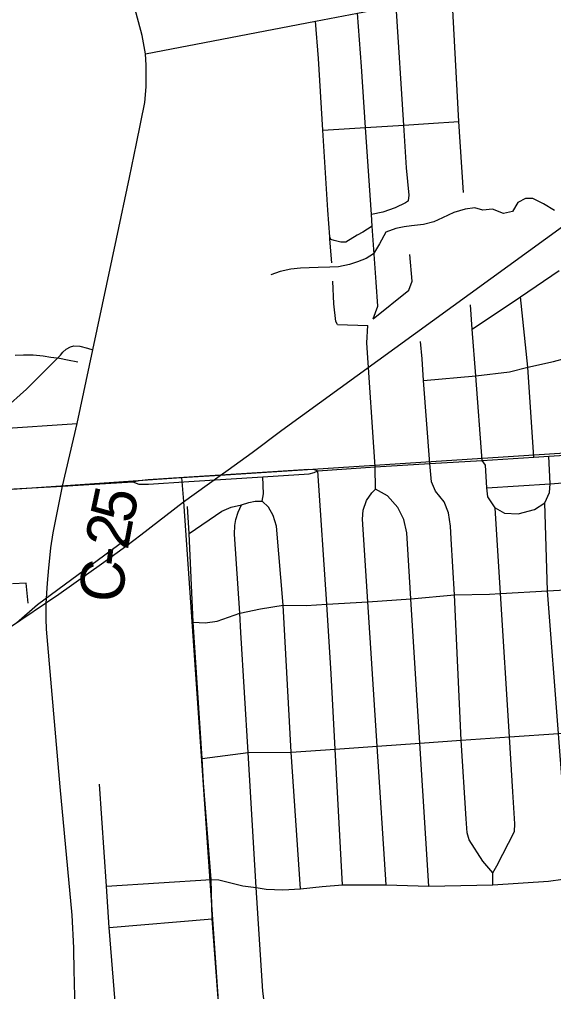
# Model space of a CAD drawing. Extents: x 114843 to 284848, y 317643 to 566895.
# Drawn here: x 179255 to 182913, y 380464 to 387123 of the extents above; entities that cross this region are included whole.
import ezdxf

# ---------------------------------------------------------------- set-up
doc = ezdxf.new("R2010")
doc.units = 0
for name, color, linetype in [('GM_X_City_Street', 7, 'Continuous'), ('GM_X_County_Road', 7, 'Continuous'), ('GM_X_County_Road_Text', 7, 'Continuous'), ('GM_X_Minor_River', 7, 'Continuous'), ('GM_X_Rail_Line', 7, 'Continuous'), ('GM_X_Township_Road', 7, 'Continuous'), ('GM_X_US_Route', 7, 'Continuous')]:
    doc.layers.add(name, color=color, linetype=linetype)

msp = doc.modelspace()

# ---------------------------------------------------------------- linework, layer by layer
at = {"layer": 'GM_X_City_Street'}
for p, q in [((181677.6, 385073.2), (181922.1, 385269.3)), ((181433, 385033.5), (181641, 385025.8)), ((178985, 384311.6), (179651.7, 384355.5)), ((179870.3, 380903.5), (180575.6, 380963.4))]:
    msp.add_line(p, q, dxfattribs=at)
for points in [[(182296.6, 385938.8), (182263.9, 386423.3), (182219.1, 387275.5)], [(181677.6, 385073.2), (181708.7, 385160.2), (181697.6, 385322.8), (181671.7, 385706.8), (181666.3, 385786.4), (181626.1, 386382.8), (181597.9, 386801.7), (181570.1, 387166.5)], [(181919.6, 385881.1), (181923, 385918.7), (181906.9, 386107.8), (181887.8, 386399.4), (181834.4, 387217.1)], [(181380.6, 385633.4), (181367.4, 385816.2), (181333.5, 386364.2), (181303.2, 386855.6), (181281.7, 387111.2)], [(181333.5, 386364.2), (181626.1, 386382.8), (181887.8, 386399.4), (182057.1, 386410.2), (182263.9, 386423.3)], [(181919.6, 385881.1), (181898.4, 385867.8), (181827.2, 385833.5), (181743.8, 385802.8), (181666.3, 385786.4)], [(181671.7, 385706.8), (181607.5, 385666), (181568, 385644.8), (181491.1, 385598.2), (181455, 385597.1), (181410.5, 385607.8), (181388.2, 385615.2), (181380.6, 385633.4)], [(181393.4, 385457), (181381.7, 385617.8), (181380.6, 385633.4)], [(181922.1, 385269.3), (181944.5, 385331.3), (181929.5, 385511.9)], [(182356.2, 385001), (182685.8, 385223.2), (182951.9, 385402.5)], [(181433, 385033.5), (181421.1, 385053.6), (181407.8, 385174.1), (181400.6, 385330.6)], [(182424.3, 384102.5), (182380.4, 384681.4), (182356.2, 385001), (182343.6, 385167.2)], [(182778.8, 384124.6), (182735.5, 384740.6), (182685.8, 385223.2)], [(181691.8, 384059.4), (181633.4, 384907.9), (181641, 385025.8)], [(182065.9, 384080.5), (182022.5, 384649.1), (182013.1, 384798.5), (182001.1, 384916.3)], [(179151.8, 384452.9), (179303.1, 384589.6), (179535.9, 384822.5), (179553.2, 384843.4), (179576.4, 384863.5), (179605.4, 384879.5), (179627, 384886.4), (179669.4, 384884.1), (179721, 384871.2), (179758.1, 384859.8)], [(182022.5, 384649.1), (182380.4, 384681.4), (182612, 384709.8), (182735.5, 384740.6), (182911.6, 384779), (183080.2, 384824.8)], [(182496.2, 381195.9), (182495.9, 381276.3), (182524.5, 381325.3), (182644.2, 381559.9), (182648.7, 381612.3), (182634.2, 381832.9), (182610.7, 382208.5), (182549.5, 383191.1), (182512.9, 383778.1), (182462.1, 383852.8), (182455.3, 383915.3), (182446.2, 384069), (182424.3, 384102.5)], [(183189.1, 380403), (183202.1, 380473.4), (183265.8, 380628), (183282.6, 380743), (183266, 381102.2), (183260.9, 381111.5), (183238.5, 381151.6), (183175.1, 381202.8), (183152.1, 381221.4), (183091.3, 381310), (182982.7, 381656.4), (182971.4, 381905.5), (182949, 382200), (182946.6, 382232), (182872.3, 383209.7), (182854.1, 383811.7), (182885.3, 383883.5), (182889, 383942.4), (182880.3, 384132.1)], [(181467.3, 381195.5), (181416.8, 382125.3), (181389.6, 382639.8), (181360.9, 383117.2), (181298.4, 384032.2)], [(182058.7, 381186.9), (181997.5, 382165.8), (181935.8, 383153.2), (181907.5, 383605.4), (181887.2, 383697.2), (181847.2, 383779.3), (181776.8, 383859.1), (181693.9, 383906.4), (181691.8, 384059.4)], [(182495.9, 381276.3), (182429.2, 381357.8), (182335.5, 381503.9), (182320.3, 381552.3), (182313.9, 381646.8), (182279.9, 382185.4), (182234.6, 383181.1), (182210.9, 383566.2), (182206.6, 383652.1), (182193.8, 383742.7), (182164, 383817.7), (182103.5, 383891.6), (182077.5, 383956.5), (182065.9, 384080.5)], [(182455.3, 383915.3), (182889, 383942.4), (183147.8, 383961.5), (183455, 383979.2)], [(181767.3, 381194.4), (181705.2, 382145.4), (181640.5, 383134.7), (181603.5, 383700.9), (181609.8, 383761.7), (181631.8, 383828.4), (181667.4, 383879.4), (181693.9, 383906.4)], [(180654.5, 379873.4), (180629.4, 380235.2), (180575.6, 380963.4), (180568.2, 381231.3), (180516.2, 381894.2), (180505.6, 382061.7), (180446, 382995.3), (180418, 383602.1), (180405.8, 383786.8)], [(180418, 383602.1), (180641.1, 383754.5), (180704.7, 383782.2), (180775.2, 383797.6)], [(181179.7, 381168.9), (181115.7, 382104.3), (181061.4, 383111), (181015.4, 383652.6), (180991.7, 383725.8), (180960.1, 383781.3), (180917.7, 383824.4)], [(182512.9, 383778.1), (182576.4, 383740.8), (182670.6, 383737.1), (182781.3, 383765.3), (182854.1, 383811.7)], [(180446, 382995.3), (180526, 382989.9), (180608.4, 383000.5), (180763.4, 383055.1), (180906.7, 383085.4), (181061.4, 383111), (181217.9, 383108.3), (181360.9, 383117.2), (181640.5, 383134.7), (181935.8, 383153.2), (182234.6, 383181.1), (182474.6, 383186.8), (182549.5, 383191.1), (182872.3, 383209.7), (183077.9, 383221.6)], [(180505.6, 382061.7), (180821.6, 382102.7), (181115.7, 382104.3), (181416.8, 382125.3), (181705.2, 382145.4), (181997.5, 382165.8), (182279.9, 382185.4), (182610.7, 382208.5), (182946.6, 382232), (183209.2, 382250.2), (183248, 382253), (183558.2, 382274.6), (183856.6, 382295.4), (184003.7, 382305.6), (184067.4, 382347.1), (184143.8, 382447.2), (184177.4, 382491.2), (184241.8, 382575.6), (184267.2, 382598.5), (184382.8, 382660.2), (184411.5, 382671.2), (184437.5, 382673.8)], [(179956, 379827.5), (179870.3, 380903.5), (179851.1, 381185.6), (179803.3, 381885.5)], [(179851.1, 381185.6), (180568.2, 381231.3), (180621.4, 381230.3), (180785.4, 381189.2), (180876.5, 381175.9), (180943.7, 381165.8), (181059.7, 381161.2), (181179.7, 381168.9), (181327.9, 381183.3), (181467.3, 381195.5), (181767.3, 381194.4), (182058.7, 381186.9), (182496.2, 381195.9), (182879, 381219.3), (182977, 381234.3), (183059.4, 381232.7), (183108, 381218.1), (183175.1, 381202.8)]]:
    msp.add_lwpolyline(points, dxfattribs=at)
at = {"layer": 'GM_X_County_Road'}
for points in [[(179550.3, 383926.8), (179651.7, 384355.5), (179758.1, 384859.8), (179920.9, 385621.1), (180008.1, 386039.5), (180056.7, 386272.7), (180114, 386553.5), (180122.3, 386662), (180122.8, 386727.9), (180122.3, 386809.1), (180118.3, 386888.3), (180095.5, 387012.7), (180055.1, 387165.5), (180009.5, 387291.3), (179838.3, 387662.2), (179584.5, 388219.5), (179436, 388551.5), (178953, 389603.7), (178672.4, 390218.8), (178650, 390268.8)], [(180118.3, 386888.3), (181281.7, 387111.2), (181570.1, 387166.5), (181834.4, 387217.1), (182130.9, 387266.8), (182219.1, 387275.5), (182355.3, 387296.5), (183093.4, 387277.8), (184202.6, 387242.3), (184301.9, 387240.4)], [(180980.8, 379945.5), (180975.3, 380033.4), (180970, 380091.6), (180946.9, 380257.8), (180936.2, 380334.2), (180930.4, 380395.5), (180922.5, 380466.7), (180876.5, 381175.9), (180821.6, 382102.7), (180771.7, 382923.8), (180763.4, 383055.1), (180727.8, 383596.2), (180730.1, 383657.4), (180737.9, 383698.2), (180752.5, 383748.5), (180775.2, 383797.6), (180826.7, 383814.3), (180868.8, 383822.7), (180917.7, 383824.4), (180926.8, 383873.4), (180921.2, 383990.9)], [(179461, 383409.2), (179470.2, 383503.3), (179485.6, 383606.9), (179550.3, 383926.8)], [(179439, 383044.2), (179438.4, 383121.8), (179447.6, 383261.8), (179457, 383367.4), (179461, 383409.2)], [(179628, 380747.8), (179627.9, 380763.3), (179615.8, 380986.5), (179534.6, 381866.8), (179441.7, 382945.4), (179439.2, 383018.4), (179439, 383044.2)], [(179670.5, 379808.1), (179634.8, 380429.3), (179629, 380613.5), (179628, 380747.8)]]:
    msp.add_lwpolyline(points, dxfattribs=at)
at = {"layer": 'GM_X_Minor_River'}
for points in [[(182918.8, 385814.5), (182843, 385859), (182771.2, 385895.6), (182721.2, 385895.9), (182669, 385870.2), (182632.6, 385808.3), (182570.5, 385794.6), (182494.6, 385823.2), (182428.6, 385815.6), (182374.6, 385832)], [(182374.6, 385832), (182306.6, 385824.4), (182230.4, 385800.8), (182152.1, 385763.3), (182091.9, 385737.6), (182021.7, 385718), (181939.6, 385708.5), (181889.6, 385702.8), (181833.5, 385691.1), (181765.3, 385665.5), (181720.7, 385585.6), (181680.3, 385517.7), (181630.1, 385485.9), (181569.9, 385462.3), (181515.7, 385444.6), (181439.6, 385429), (181381.6, 385425.4), (181301.5, 385423.9), (181239.5, 385422.3), (181179.4, 385418.7), (181113.3, 385413.1), (181041.2, 385397.5), (180977, 385373.9)], [(179226.6, 384823.8), (179282.7, 384825.4), (179348.7, 384825), (179418.7, 384818.5), (179470.7, 384810.2), (179530.6, 384801.8), (179584.6, 384791.4), (179654.5, 384776.9)]]:
    msp.add_lwpolyline(points, dxfattribs=at)
at = {"layer": 'GM_X_Rail_Line'}
for q in [(180629.5, 384002.1), (180378.1, 383822)]:
    msp.add_line((180366.1, 383984.7), q, dxfattribs=at)
for points in [[(179180.6, 382953.2), (179525.7, 383187.1), (179816.3, 383394.3), (179991, 383520.5), (180086.4, 383592.5), (180379.3, 383819.2), (180630.6, 383999.3), (180683.6, 384038.4), (180848.3, 384157.7), (181052.7, 384310.2), (183256.9, 385910), (183793.9, 386283.3), (184082.2, 386407.6), (184216.8, 386458.7), (184336.5, 386502), (184447, 386539.3), (184981, 386718.5), (185349.8, 386839.8), (185488.3, 386885.8), (185642.5, 386937.8), (185947.5, 387035.9), (186383.9, 387165.8)], [(180629.5, 384002.1), (191270.2, 384690.2), (191954.5, 384767.5), (195392.5, 385288.4)], [(139976.5, 381530.3), (141701.6, 381686.5), (142931.4, 381776.7), (145058.8, 381883.3), (151605.9, 382247), (160057.2, 382729.4), (166949.7, 383110), (174406.2, 383574.4), (180366.1, 383984.7)], [(180378.1, 383822), (180652.5, 379872.3), (185830.5, 380217.5), (192483.8, 381831.8), (195789.4, 382643.8)], [(179235.5, 382990.4), (179378.5, 383114.4), (179979.6, 383557.8)]]:
    msp.add_lwpolyline(points, dxfattribs=at)
at = {"layer": 'GM_X_Township_Road'}
msp.add_lwpolyline([(179314.5, 383125.2), (179301.2, 383261.1), (179207, 383256.3)], dxfattribs=at)
at = {"layer": 'GM_X_US_Route'}
msp.add_line((179694.9, 383935.2), (180032.5, 383954.8), dxfattribs=at)
for points in [[(181298.4, 384032.2), (181691.8, 384059.4), (182065.9, 384080.5), (182424.3, 384102.5), (182778.8, 384124.6), (182880.3, 384132.1), (183136.1, 384147.5), (183443.2, 384169), (183471.2, 384170.7), (183736.9, 384187.7), (183824.1, 384193.3), (184286.6, 384221.5), (184345.2, 384226.3), (184641.1, 384241.9), (184991.3, 384267.2), (185023.8, 384269.3), (185367.1, 384291.9)], [(180032.5, 383954.8), (180074.1, 383965.8), (180137.7, 383972.3), (180414.9, 383990.9), (180920, 384023), (181238.1, 384043.4), (181273.4, 384041.2), (181298.4, 384032.2)], [(180032.5, 383954.8), (180073.1, 383940.6), (180138.7, 383939.3), (180416, 383958.2), (180921.2, 383990.9), (181239.3, 384010.4), (181273.5, 384019), (181298.4, 384032.2)], [(177622.8, 383794.2), (177781.7, 383807.4), (177948.1, 383818.3), (178113.9, 383829.2), (178442.8, 383851.8), (178804.7, 383877.9), (178825.5, 383879.6), (178950.5, 383888.3), (179175.5, 383905.5), (179550.3, 383926.8), (179694.9, 383935.2)]]:
    msp.add_lwpolyline(points, dxfattribs=at)

# ---------------------------------------------------------------- texts
at = {"layer": 'GM_X_County_Road_Text'}
for s, rotation, p in [('5', 77.83833, (180029.9, 383662.4)), ('2', 79.32134, (179996.1, 383482.8)), ('-', 82.99256, (179981.8, 383365.6)), ('C', 85.72409, (179963.8, 383123.6))]:
    msp.add_text(s, height=300, rotation=rotation, dxfattribs=at).set_placement(p)

doc.saveas('drawing.dxf')
